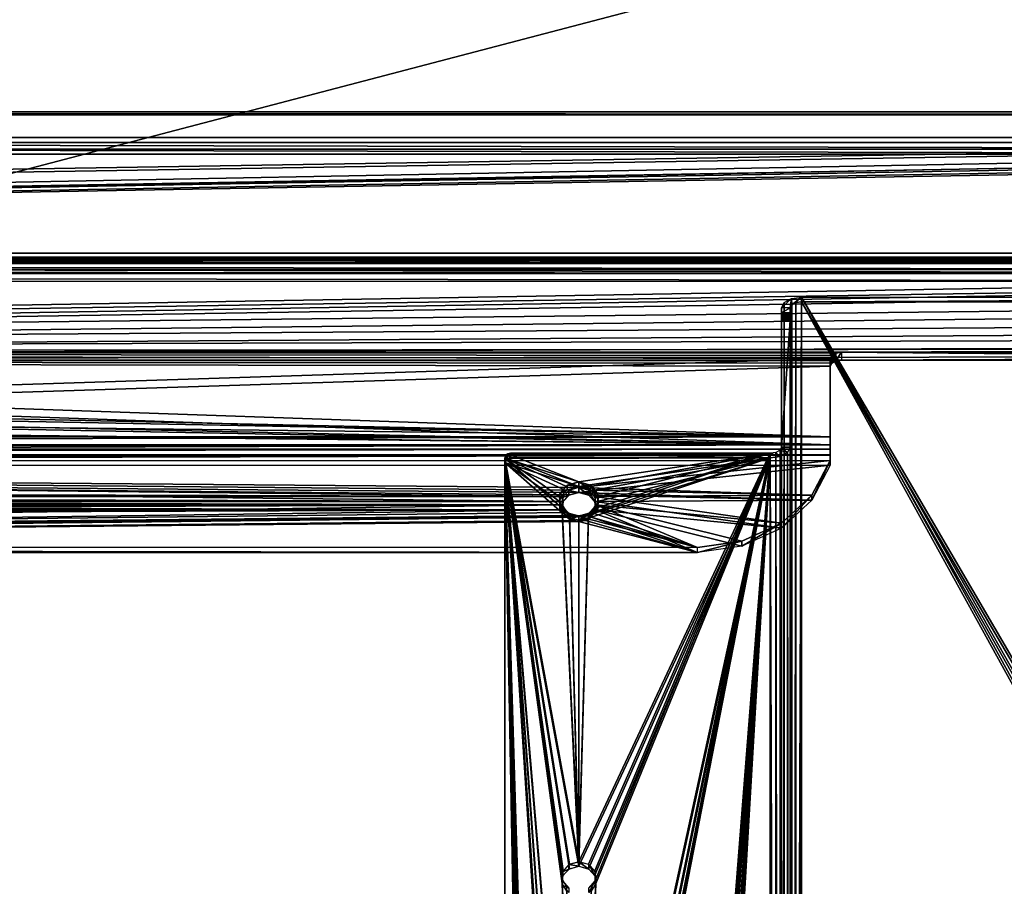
# Model space of a CAD drawing. Extents: x -398 to 398, y -1355 to -82.
# Tile 266 of 374: x 84 to 170, y -233 to -158. Entities that reach past the tile are written whole.
import ezdxf

# ---------------------------------------------------------------- set-up
doc = ezdxf.new("R2010")
doc.units = 0
doc.header["$MEASUREMENT"] = 0

msp = doc.modelspace()

# ---------------------------------------------------------------- linework, layer by layer
for points in [[(395.5, -525.467285, 437.803314), (395.5, -81.938164, 160.655502), (-395.5, -81.938164, 160.655502)], [(395.5, -525.467285, 437.803314), (-395.5, -81.938164, 160.655502), (-395.5, -525.467285, 437.803314)], [(395.5, -528.116882, 433.562988), (395.5, -84.587761, 156.415207), (-395.5, -84.587761, 156.415207)], [(395.5, -528.116882, 433.562988), (-395.5, -84.587761, 156.415207), (-395.5, -528.116882, 433.562988)], [(-9.945962, -414.937714, 362.84079), (-28.1714, -414.638489, 362.653809), (396.5, -85.435806, 156.945206)], [(396.5, -85.435806, 156.945206), (-28.1714, -414.638489, 362.653809), (17.03109, -130.441605, 185.067902)], [(-9.945962, -414.943115, 362.832306), (-28.1714, -414.643799, 362.645386), (396.5, -85.441109, 156.936707)], [(396.5, -85.441109, 156.936707), (-28.1714, -414.643799, 362.645386), (17.03109, -130.446899, 185.059402)], [(49.475079, -414.995087, 362.876709), (-9.945962, -414.937714, 362.84079), (396.5, -85.435806, 156.945206)], [(49.475079, -415.000397, 362.868195), (-9.945962, -414.943115, 362.832306), (396.5, -85.441109, 156.936707)], [(396.5, -85.435806, 156.945206), (51.0299, -415.12619, 362.958588), (49.475079, -414.995087, 362.876709)], [(396.5, -85.441109, 156.936707), (51.0299, -415.1315, 362.950104), (49.475079, -415.000397, 362.868195)], [(396.5, -85.435806, 156.945206), (52.238411, -415.965912, 363.483307), (51.0299, -415.12619, 362.958588)], [(396.5, -85.441109, 156.936707), (52.238411, -415.971191, 363.474792), (51.0299, -415.1315, 362.950104)], [(396.5, -85.435806, 156.945206), (52.691601, -417.234589, 364.276093), (52.238411, -415.965912, 363.483307)], [(396.5, -85.441109, 156.936707), (52.691601, -417.239899, 364.267609), (52.238411, -415.971191, 363.474792)], [(396.5, -527.268921, 433.033112), (52.317871, -418.394897, 365.001099), (396.5, -85.435806, 156.945206)], [(396.5, -85.435806, 156.945206), (52.317871, -418.394897, 365.001099), (52.691601, -417.234589, 364.276093)], [(396.5, -85.441109, 156.936707), (396.5, -527.27417, 433.024597), (52.317871, -418.400208, 364.992615)], [(396.5, -85.441109, 156.936707), (52.317871, -418.400208, 364.992615), (52.691601, -417.239899, 364.267609)], [(243, -100.280098, 127.672203), (-235.265503, -167.884293, 169.916), (-243, -100.280098, 127.672203)], [(243, -100.704002, 126.993698), (-235.265503, -168.308197, 169.237503), (-243, -100.704002, 126.993698)], [(243, -100.280098, 127.672203), (235.265503, -167.884293, 169.916), (-235.265503, -167.884293, 169.916)], [(243, -100.704002, 126.993698), (235.265503, -168.308197, 169.237503), (-235.265503, -168.308197, 169.237503)], [(235.439102, -131.094696), (-235.028595, -130.326599), (-235.114594, -254.460007)], [(235.439102, -131.094696, 0.8), (-235.028595, -130.326599, 0.8), (-235.114594, -254.460007, 0.8)], [(235.439102, -131.094696), (-235.114594, -254.460007), (235.114594, -254.460007)], [(235.439102, -131.094696, 0.8), (-235.114594, -254.460007, 0.8), (235.114594, -254.460007, 0.8)], [(-395.5, -165.894897, 213.117493), (395.5, -165.894897, 213.117493), (-395.5, -165.630005, 213.541504)], [(-395.5, -165.630005, 213.541504), (395.5, -165.894897, 213.117493), (395.5, -165.630005, 213.541504)], [(-395.5, -178.350693, 221.490295), (-395.5, -165.630005, 213.541504), (395.5, -165.630005, 213.541504)], [(-395.5, -178.350693, 221.490295), (395.5, -165.630005, 213.541504), (395.5, -178.350693, 221.490295)], [(-395.5, -178.615601, 221.066299), (-395.5, -165.894897, 213.117493), (395.5, -165.894897, 213.117493)], [(-395.5, -178.615601, 221.066299), (395.5, -165.894897, 213.117493), (395.5, -178.615601, 221.066299)], [(-235.265503, -167.884293, 169.916), (235.544403, -168.902298, 170.552094), (-235.544403, -168.902298, 170.552094)], [(235.265503, -167.884293, 169.916), (235.544403, -168.902298, 170.552094), (-235.265503, -167.884293, 169.916)], [(-243, -178, 176.237), (-235.544403, -168.902298, 170.552094), (235.544403, -168.902298, 170.552094)], [(-243, -178, 176.237), (235.544403, -168.902298, 170.552094), (236.1754, -169.386795, 170.854797)], [(-235.265503, -168.308197, 169.237503), (235.544403, -169.326202, 169.873703), (-235.544403, -169.326202, 169.873703)], [(235.265503, -168.308197, 169.237503), (235.544403, -169.326202, 169.873703), (-235.265503, -168.308197, 169.237503)], [(-243, -178.423996, 175.558594), (-235.544403, -169.326202, 169.873703), (235.544403, -169.326202, 169.873703)], [(-243, -178.423996, 175.558594), (235.544403, -169.326202, 169.873703), (236.1754, -169.810699, 170.176407)], [(-243, -178, 176.237), (236.1754, -169.386795, 170.854797), (237, -169.561996, 170.964294)], [(243, -178, 176.237), (-243, -178, 176.237), (237, -169.561996, 170.964294)], [(-243, -178.423996, 175.558594), (236.1754, -169.810699, 170.176407), (237, -169.985901, 170.285904)], [(243, -178.423996, 175.558594), (-243, -178.423996, 175.558594), (237, -169.985901, 170.285904)], [(-395.5, -178.615601, 221.066299), (395.5, -178.615601, 221.066299), (-395.5, -178.350693, 221.490295)], [(-395.5, -178.350693, 221.490295), (395.5, -178.615601, 221.066299), (395.5, -178.350693, 221.490295)], [(243, -178.891098, 176.509399), (-243, -178, 176.237), (243, -178, 176.237)], [(-243, -178, 176.237), (243, -178.891098, 176.509399), (-243, -178.891098, 176.509399)], [(243, -178.919006, 175.7099), (-243, -178.423996, 175.558594), (243, -178.423996, 175.558594)], [(-243, -178.423996, 175.558594), (243, -178.919006, 175.7099), (-243, -178.919006, 175.7099)], [(-243, -178.891098, 176.509399), (243, -178.891098, 176.509399), (243, -179.798904, 176.299805)], [(-243, -178.891098, 176.509399), (243, -179.798904, 176.299805), (-243, -179.798904, 176.299805)], [(-243, -178.919006, 175.7099), (243, -178.919006, 175.7099), (243, -179.423401, 175.593506)], [(-243, -178.919006, 175.7099), (243, -179.423401, 175.593506), (-243, -179.423401, 175.593506)], [(-243, -179.423401, 175.593506), (243, -179.423401, 175.593506), (243, -179.801895, 175.240402)], [(-243, -179.423401, 175.593506), (243, -179.801895, 175.240402), (-243, -179.801895, 175.240402)], [(-243, -179.798904, 176.299805), (243, -179.798904, 176.299805), (243, -180.480392, 175.664398)], [(-243, -179.798904, 176.299805), (243, -180.480392, 175.664398), (-243, -180.480392, 175.664398)], [(-156, -186.690903, 164.215805), (243, -179.801895, 175.240402), (-243, -179.801895, 175.240402)], [(-156, -186.690903, 164.215805), (243, -180.331894, 174.392395), (243, -179.801895, 175.240402)], [(-156, -187.369293, 164.639694), (243, -180.480392, 175.664398), (-243, -180.480392, 175.664398)], [(-156, -186.690903, 164.215805), (242.412903, -182.296997, 171.247498), (243, -180.331894, 174.392395)], [(-156, -187.369293, 164.639694), (243, -181.0103, 174.816299), (243, -180.480392, 175.664398)], [(-156, -187.369293, 164.639694), (242.412903, -182.975494, 171.671402), (243, -181.0103, 174.816299)], [(152.5, -181.865204, 173.680893), (151.634003, -182.527603, 172.620804), (151.625, -181.989502, 173.482101)], [(151.625, -442.340302, 336.167297), (152.5, -181.865204, 173.680893), (152.5, -442.216003, 336.366089)], [(152.5, -181.865204, 173.680893), (151.625, -442.340302, 336.167297), (151.625, -181.989502, 173.482101)], [(152.5, -181.865204, 173.680893), (152, -182.333694, 172.931305), (151.634003, -182.527603, 172.620804)], [(152.5, -182.262695, 173.044907), (152, -182.333694, 172.931305), (152.5, -181.865204, 173.680893)], [(242.25, -182.262695, 173.044907), (152.5, -182.262695, 173.044907), (242.25, -181.865204, 173.680893)], [(242.25, -181.865204, 173.680893), (152.5, -182.262695, 173.044907), (152.5, -181.865204, 173.680893)], [(152.5, -181.865204, 173.680893), (242.25, -181.865204, 173.680893), (182.5, -233.257004, 205.794006)], [(152.5, -181.865204, 173.680893), (182.5, -233.257004, 205.794006), (181.721603, -233.456894, 205.919006)], [(152.5, -181.865204, 173.680893), (181.721603, -233.456894, 205.919006), (181.207001, -233.990005, 206.252106)], [(152.5, -181.865204, 173.680893), (181.207001, -233.990005, 206.252106), (152.5, -442.216003, 336.366089)], [(-156, -186.690903, 164.215805), (240.708206, -184.069504, 168.410797), (242.412903, -182.296997, 171.247498)], [(151.625, -181.989502, 173.482101), (151.5, -182.792603, 172.196793), (150.75, -182.792603, 172.196793)], [(151.625, -181.989502, 173.482101), (150.75, -182.792603, 172.196793), (150.984406, -182.328903, 172.938904)], [(150.984497, -182.328903, 172.938904), (150.984497, -442.679688, 335.624115), (150.75, -443.143402, 334.881989)], [(150.984497, -182.328903, 172.938904), (150.75, -443.143402, 334.881989), (150.75, -182.792603, 172.196793)], [(151.625, -181.989502, 173.482101), (151.625, -442.340302, 336.167297), (150.984497, -442.679688, 335.624115)], [(151.625, -181.989502, 173.482101), (150.984497, -442.679688, 335.624115), (150.984497, -182.328903, 172.938904)], [(151.634003, -182.527603, 172.620804), (151.5, -182.792603, 172.196793), (151.625, -181.989502, 173.482101)], [(151.634003, -182.527603, 172.620804), (151.634003, -442.878387, 335.306091), (151.5, -443.143402, 334.881989)], [(151.634003, -182.527603, 172.620804), (151.5, -443.143402, 334.881989), (151.5, -182.792603, 172.196793)], [(152, -182.333694, 172.931198), (152, -442.684387, 335.616486), (151.634003, -442.878387, 335.306091)], [(152, -182.333694, 172.931198), (151.634003, -442.878387, 335.306091), (151.634003, -182.527603, 172.620804)], [(152, -442.684387, 335.616486), (152.5, -182.262695, 173.044907), (152.5, -442.613495, 335.730103)], [(152.5, -182.262695, 173.044907), (152, -442.684387, 335.616486), (152, -182.333694, 172.931198)], [(152.5, -182.262695, 173.044907), (242.25, -182.262695, 173.044907), (182.5, -233.654404, 205.158005)], [(152.5, -182.262695, 173.044907), (182.5, -233.654404, 205.158005), (181.721603, -233.854401, 205.282898)], [(152.5, -182.262695, 173.044907), (181.721603, -233.854401, 205.282898), (181.207001, -234.387405, 205.615997)], [(152.5, -182.262695, 173.044907), (181.207001, -234.387405, 205.615997), (152.5, -442.613495, 335.730103)], [(-156, -187.369293, 164.639694), (240.708206, -184.748001, 168.834793), (242.412903, -182.975494, 171.671402)], [(150.75, -182.792603, 172.196793), (150.75, -183.233002, 171.492004), (151.5, -182.792603, 172.196793)], [(151.5, -182.792603, 172.196793), (150.75, -183.233002, 171.492004), (151.5, -183.233002, 171.492004)], [(150.75, -182.792603, 172.196793), (150.75, -183.793304, 171.488403), (150.75, -183.692398, 171.511703)], [(150.75, -182.792603, 172.196793), (150.75, -183.692398, 171.511703), (150.75, -183.593399, 171.4814)], [(150.75, -182.792603, 172.196793), (150.75, -183.593399, 171.4814), (150.75, -183.508606, 171.428406)], [(150.75, -182.792603, 172.196793), (150.75, -183.508606, 171.428406), (150.75, -183.402603, 171.397995)], [(150.75, -182.792603, 172.196793), (150.75, -183.402603, 171.397995), (150.75, -183.305695, 171.423004)], [(150.75, -182.792603, 172.196793), (150.75, -183.305695, 171.423004), (150.75, -183.233002, 171.492004)], [(150.75, -443.143402, 334.881989), (150.75, -183.793304, 171.488403), (150.75, -182.792603, 172.196793)], [(151.5, -183.305695, 171.423004), (151.5, -183.233002, 171.492004), (150.75, -183.305695, 171.423004)], [(150.75, -183.305695, 171.423004), (151.5, -183.233002, 171.492004), (150.75, -183.233002, 171.492004)], [(151.5, -183.402603, 171.397995), (151.5, -183.305695, 171.423004), (150.75, -183.402603, 171.397995)], [(150.75, -183.402603, 171.397995), (151.5, -183.305695, 171.423004), (150.75, -183.305695, 171.423004)], [(150.75, -183.402603, 171.397995), (150.75, -183.508606, 171.428406), (151.5, -183.402603, 171.397995)], [(151.5, -183.402603, 171.397995), (150.75, -183.508606, 171.428406), (151.5, -183.508606, 171.428406)], [(151.5, -183.508606, 171.428406), (150.75, -183.508606, 171.428406), (151.5, -183.593399, 171.4814)], [(151.5, -183.593399, 171.4814), (150.75, -183.508606, 171.428406), (150.75, -183.593399, 171.4814)], [(150.75, -183.699402, 171.511703), (150.75, -183.593399, 171.4814), (151.5, -183.699402, 171.511703)], [(151.5, -183.699402, 171.511703), (150.75, -183.593399, 171.4814), (151.5, -183.593399, 171.4814)], [(151.5, -182.792603, 172.196793), (151.5, -183.793304, 171.488403), (151.5, -183.692398, 171.511703)], [(151.5, -182.792603, 172.196793), (151.5, -183.692398, 171.511703), (151.5, -183.593399, 171.4814)], [(151.5, -182.792603, 172.196793), (151.5, -183.593399, 171.4814), (151.5, -183.508606, 171.428406)], [(151.5, -182.792603, 172.196793), (151.5, -183.508606, 171.428406), (151.5, -183.402603, 171.397995)], [(151.5, -182.792603, 172.196793), (151.5, -183.402603, 171.397995), (151.5, -183.305695, 171.423004)], [(151.5, -182.792603, 172.196793), (151.5, -183.305695, 171.423004), (151.5, -183.233002, 171.492004)], [(151.5, -443.143402, 334.881989), (151.5, -183.793304, 171.488403), (151.5, -182.792603, 172.196793)], [(-156, -186.690903, 164.215805), (238.053299, -185.476395, 166.159302), (240.708206, -184.069504, 168.410797)], [(151.5, -183.699402, 171.511703), (151.5, -183.796402, 171.486694), (150.75, -183.699402, 171.511703)], [(150.75, -183.699402, 171.511703), (151.5, -183.796402, 171.486694), (150.75, -183.796402, 171.486694)], [(150.75, -443.143402, 334.881989), (150.75, -183.869003, 171.417694), (150.75, -183.793304, 171.488403)], [(151.5, -183.796402, 171.486694), (151.5, -183.869003, 171.417694), (150.75, -183.796402, 171.486694)], [(150.75, -183.796402, 171.486694), (151.5, -183.869003, 171.417694), (150.75, -183.869003, 171.417694)], [(150.75, -183.869003, 171.417694), (150.75, -195.007294, 153.592697), (151.5, -183.869003, 171.417694)], [(151.5, -183.869003, 171.417694), (150.75, -195.007294, 153.592697), (151.5, -195.007294, 153.592697)], [(150.75, -443.143402, 334.881989), (150.75, -195.007294, 153.592697), (150.75, -183.869003, 171.417694)], [(151.5, -443.143402, 334.881989), (151.5, -183.869003, 171.417694), (151.5, -183.793304, 171.488403)], [(151.5, -443.143402, 334.881989), (151.5, -195.007294, 153.592697), (151.5, -183.869003, 171.417694)], [(-156, -187.369293, 164.639694), (238.053299, -186.154907, 166.583298), (240.708206, -184.748001, 168.834793)], [(-156, -186.690903, 164.215805), (234.708405, -186.379807, 164.713699), (238.053299, -185.476395, 166.159302)], [(-156, -187.369293, 164.639694), (234.708405, -187.058197, 165.137604), (238.053299, -186.154907, 166.583298)], [(-156, -186.690903, 164.215805), (156, -186.690903, 164.215805), (234.708405, -186.379807, 164.713699)], [(-156, -186.690903, 164.215805), (52.5, -190.532806, 158.067505), (155, -187.220795, 163.367798)], [(-156, -186.690903, 164.215805), (155, -187.220795, 163.367798), (155.134003, -186.955902, 163.791794)], [(-156, -186.690903, 164.215805), (155.134003, -186.955902, 163.791794), (155.5, -186.761902, 164.102203)], [(-156, -186.690903, 164.215805), (155.5, -186.761902, 164.102203), (156, -186.690903, 164.215805)], [(-156, -187.369293, 164.639694), (156, -187.369293, 164.639694), (234.708405, -187.058197, 165.137604)], [(155.134003, -186.955902, 163.791794), (155.134003, -187.634293, 164.215698), (155, -187.8992, 163.791702)], [(155.134003, -186.955902, 163.791794), (155, -187.8992, 163.791702), (155, -187.220795, 163.367798)], [(155.5, -186.761902, 164.102203), (155.5, -187.440308, 164.526093), (155.134003, -187.634293, 164.215698)], [(155.5, -186.761902, 164.102203), (155.134003, -187.634293, 164.215698), (155.134003, -186.955902, 163.791794)], [(155.5, -187.440308, 164.526093), (156, -186.690903, 164.215805), (156, -187.369293, 164.639694)], [(156, -186.690903, 164.215805), (155.5, -187.440308, 164.526093), (155.5, -186.761902, 164.102203)], [(231, -186.690903, 164.215805), (234.708405, -186.379807, 164.713699), (156, -186.690903, 164.215805)], [(156, -187.369293, 164.639694), (231, -187.369293, 164.639694), (156, -186.690903, 164.215805)], [(156, -186.690903, 164.215805), (231, -187.369293, 164.639694), (231, -186.690903, 164.215805)], [(231, -187.369293, 164.639694), (234.708405, -187.058197, 165.137604), (156, -187.369293, 164.639694)], [(-156, -187.369293, 164.639694), (52.5, -191.211197, 158.491394), (155, -187.8992, 163.791702)], [(-156, -187.369293, 164.639694), (155, -187.8992, 163.791702), (155.134003, -187.634293, 164.215698)], [(-156, -187.369293, 164.639694), (155.134003, -187.634293, 164.215698), (155.5, -187.440308, 164.526093)], [(-156, -187.369293, 164.639694), (155.5, -187.440308, 164.526093), (156, -187.369293, 164.639694)], [(52.5, -190.532806, 158.067505), (155, -194.109802, 152.343094), (155, -187.220795, 163.367798)], [(52.5, -191.211197, 158.491394), (155, -194.788193, 152.767105), (155, -187.8992, 163.791702)], [(155, -187.8992, 163.791702), (155, -187.220795, 163.367798), (155, -194.788193, 152.767105)], [(155, -194.788193, 152.767105), (155, -187.220795, 163.367798), (155, -194.109802, 152.343094)], [(52.5, -190.532806, 158.067505), (52.5, -191.857605, 155.947296), (155, -194.109802, 152.343094)], [(155, -194.788193, 152.767105), (52.5, -191.211197, 158.491394), (52.5, -192.535995, 156.371307)], [(-37.5, -191.857605, 155.947296), (-155, -194.109802, 152.343094), (155, -194.109802, 152.343094)], [(-37.5, -191.857605, 155.947296), (155, -194.109802, 152.343094), (37.5, -191.857605, 155.947296)], [(52.5, -191.857605, 155.947296), (37.5, -191.857605, 155.947296), (155, -194.109802, 152.343094)], [(155, -194.788193, 152.767105), (-52.5, -192.535995, 156.371307), (-155, -194.788193, 152.767105)], [(155, -194.788193, 152.767105), (-37.5, -192.535995, 156.371307), (-52.5, -192.535995, 156.371307)], [(155, -194.788193, 152.767105), (37.5, -192.535995, 156.371307), (-37.5, -192.535995, 156.371307)], [(155, -194.788193, 152.767105), (52.5, -192.535995, 156.371307), (37.5, -192.535995, 156.371307)], [(-155, -194.791199, 151.707703), (155, -194.109802, 152.343094), (-155, -194.109802, 152.343094)], [(155, -194.109802, 152.343094), (-155, -194.791199, 151.707703), (155, -194.791199, 151.707703)], [(-155, -195.166794, 152.414001), (155, -194.788193, 152.767105), (-155, -194.788193, 152.767105)], [(155, -194.788193, 152.767105), (-155, -195.166794, 152.414001), (155, -195.166794, 152.414001)], [(155, -194.791199, 151.707703), (-155, -194.791199, 151.707703), (-155, -195.699097, 151.498093)], [(155, -194.791199, 151.707703), (-155, -195.699097, 151.498093), (155, -195.699097, 151.498093)], [(155, -194.109802, 152.343094), (155, -194.791199, 151.707703), (155, -196.590103, 151.770493)], [(155, -194.109802, 152.343094), (155, -196.590103, 151.770493), (155, -195.671204, 152.297607)], [(155, -194.109802, 152.343094), (155, -195.671204, 152.297607), (155, -195.166794, 152.414001)], [(155, -194.109802, 152.343094), (155, -195.166794, 152.414001), (155, -194.788193, 152.767105)], [(155, -194.791199, 151.707703), (155, -195.699097, 151.498093), (155, -196.590103, 151.770493)], [(155, -195.166794, 152.414001), (-155, -195.166794, 152.414001), (-155, -195.671097, 152.297607)], [(155, -195.166794, 152.414001), (-155, -195.671097, 152.297607), (155, -195.671097, 152.297607)], [(155, -195.671097, 152.297607), (-155, -195.671097, 152.297607), (-155, -196.166199, 152.448898)], [(155, -195.671097, 152.297607), (-155, -196.166199, 152.448898), (155, -196.166199, 152.448898)], [(155, -195.699097, 151.498093), (-155, -195.699097, 151.498093), (-155, -196.590103, 151.770493)], [(155, -195.699097, 151.498093), (-155, -196.590103, 151.770493), (155, -196.590103, 151.770493)], [(126.5, -195.961304, 153.009598), (133, -198.039001, 154.307907), (126.75, -195.593994, 152.780106)], [(126.5, -195.961304, 153.009598), (126.75, -195.593994, 152.780106), (126.566902, -195.749298, 152.877197)], [(126.75, -195.991501, 152.144104), (126.75, -195.594101, 152.780197), (126.567001, -195.749298, 152.877106)], [(149.75, -195.537292, 152.744705), (127, -195.537292, 152.744705), (126.75, -195.593994, 152.780106)], [(149.75, -195.537292, 152.744705), (126.75, -195.593994, 152.780106), (133, -198.039001, 154.307907)], [(126.75, -195.594101, 152.780197), (127, -195.934692, 152.108597), (127, -195.537292, 152.744705)], [(127, -195.934692, 152.108597), (126.75, -195.594101, 152.780197), (126.75, -195.991501, 152.144104)], [(149.75, -195.537292, 152.744705), (127, -195.537292, 152.744705), (149.75, -195.934692, 152.108597)], [(149.75, -195.934692, 152.108597), (127, -195.537292, 152.744705), (127, -195.934692, 152.108597)], [(149.75, -195.537292, 152.744705), (133, -198.039001, 154.307907), (134.154297, -198.407196, 154.537994)], [(149.75, -195.537292, 152.744705), (133.8246, -200.832001, 156.053207), (133, -231.324905, 175.1073)], [(149.75, -195.537292, 152.744705), (133, -231.324905, 175.1073), (133.834, -231.539093, 175.241104)], [(149.75, -195.537292, 152.744705), (134.4711, -232.845093, 176.057205), (133, -272.328003, 200.728897)], [(149.75, -195.537292, 152.744705), (133, -272.328003, 200.728897), (133.833893, -272.542206, 200.862701)], [(149.75, -195.537292, 152.744705), (134.4711, -273.848206, 201.678802), (133, -408.863708, 286.045807)], [(149.75, -195.537292, 152.744705), (133, -408.863708, 286.045807), (133.833893, -409.078003, 286.179688)], [(149.75, -195.537292, 152.744705), (134.4711, -410.384003, 286.995789), (133, -449.145996, 311.21701)], [(149.75, -195.537292, 152.744705), (133, -449.145996, 311.21701), (133.8246, -449.321198, 311.326385)], [(149.75, -195.537292, 152.744705), (134.455597, -200.347504, 155.750397), (133.8246, -200.832001, 156.053207)], [(149.75, -195.537292, 152.744705), (133.8246, -449.321198, 311.326385), (134.455597, -449.805695, 311.629211)], [(149.75, -195.537292, 152.744705), (133.833893, -272.542206, 200.862701), (134.385406, -273.113403, 201.219604)], [(149.75, -195.537292, 152.744705), (133.833893, -409.078003, 286.179688), (134.385406, -409.649109, 286.536591)], [(149.75, -195.537292, 152.744705), (133.834, -231.539093, 175.241104), (134.385406, -232.110306, 175.598007)], [(149.75, -195.537292, 152.744705), (134.154297, -198.407196, 154.537994), (134.734497, -199.329498, 155.114304)], [(149.75, -195.537292, 152.744705), (134.385406, -232.110306, 175.598007), (134.4711, -232.845093, 176.057205)], [(149.75, -195.537292, 152.744705), (134.385406, -273.113403, 201.219604), (134.4711, -273.848206, 201.678802)], [(149.75, -195.537292, 152.744705), (134.385406, -409.649109, 286.536591), (134.4711, -410.384003, 286.995789)], [(149.75, -195.537292, 152.744705), (134.734497, -199.329498, 155.114304), (134.455597, -200.347504, 155.750397)], [(149.75, -195.537292, 152.744705), (134.455597, -449.805695, 311.629211), (134.734497, -450.8237, 312.265411)], [(149.75, -455.040009, 314.899994), (149.75, -195.537292, 152.744705), (134.734497, -450.8237, 312.265411)], [(150.25, -454.968994, 315.013611), (150.25, -195.466293, 152.858307), (149.75, -195.537292, 152.744705)], [(150.625, -195.810501, 152.307404), (150.25, -195.466293, 152.858307), (149.75, -195.537292, 152.744705)], [(150.25, -454.968994, 315.013611), (149.75, -195.537292, 152.744705), (149.75, -455.040009, 314.899994)], [(150.625, -195.810501, 152.307404), (149.75, -195.537292, 152.744705), (149.75, -195.934692, 152.108597)], [(150.615997, -454.774994, 315.324005), (150.615997, -195.272293, 153.168701), (150.25, -195.466293, 152.858307)], [(150.615997, -195.272293, 153.168701), (150.25, -195.466293, 152.858307), (150.625, -195.810501, 152.307404)], [(150.615997, -454.774994, 315.324005), (150.25, -195.466293, 152.858307), (150.25, -454.968994, 315.013611)], [(150.615997, -195.272293, 153.168701), (150.75, -454.51001, 315.747986), (150.75, -195.007294, 153.592697)], [(151.265594, -195.470993, 152.850693), (150.75, -195.007294, 153.592697), (150.615997, -195.272293, 153.168701)], [(150.75, -454.51001, 315.747986), (150.615997, -195.272293, 153.168701), (150.615997, -454.774994, 315.324005)], [(151.265594, -195.470993, 152.850693), (150.615997, -195.272293, 153.168701), (150.625, -195.810501, 152.307404)], [(151.265503, -454.973694, 315.006012), (151.265503, -195.470993, 152.850693), (150.625, -195.810501, 152.307404)], [(150.75, -195.007294, 153.592697), (150.75, -443.143402, 334.881989), (150.75, -443.3414, 333.671997)], [(150.75, -195.007294, 153.592697), (150.75, -443.3414, 333.671997), (150.75, -443.371704, 333.572998)], [(150.75, -195.007294, 153.592697), (150.75, -443.371704, 333.572998), (150.75, -454.51001, 315.747986)], [(151.5, -195.007294, 153.592697), (150.75, -195.007294, 153.592697), (151.265594, -195.470993, 152.850693)], [(151.265503, -195.470993, 152.850693), (151.5, -454.51001, 315.747986), (151.5, -195.007294, 153.592697)], [(151.5, -454.51001, 315.747986), (151.265503, -195.470993, 152.850693), (151.265503, -454.973694, 315.006012)], [(151.5, -195.007294, 153.592697), (151.5, -443.143402, 334.881989), (151.5, -443.3414, 333.671997)], [(151.5, -195.007294, 153.592697), (151.5, -443.3414, 333.671997), (151.5, -443.371704, 333.572998)], [(151.5, -195.007294, 153.592697), (151.5, -443.371704, 333.572998), (151.5, -454.51001, 315.747986)], [(155, -195.671204, 152.297607), (155, -196.590103, 151.770493), (155, -196.166199, 152.448898)], [(-155, -196.166199, 152.448898), (155, -196.166199, 152.448898), (133, -198.540695, 153.932693)], [(-155, -196.166199, 152.448898), (133, -198.540695, 153.932693), (132.166, -198.754898, 154.066605)], [(-155, -196.166199, 152.448898), (132.166, -198.754898, 154.066605), (131.614594, -199.326096, 154.423492)], [(-155, -196.166199, 152.448898), (131.614594, -199.326096, 154.423492), (-133, -198.540695, 153.932693)], [(126.567001, -196.146698, 152.241104), (126.567001, -195.749298, 152.877106), (126.5, -195.961304, 153.009598)], [(126.5, -195.961304, 153.009598), (131.265503, -450.8237, 312.265411), (131.544403, -449.805695, 311.629211)], [(126.5, -195.961304, 153.009598), (131.544403, -449.805695, 311.629211), (132.1754, -449.321198, 311.326385)], [(126.5, -195.961304, 153.009598), (132.1754, -449.321198, 311.326385), (131.5289, -410.384003, 286.995789)], [(126.5, -195.961304, 153.009598), (131.5289, -410.384003, 286.995789), (131.614594, -409.649109, 286.536591)], [(126.5, -195.961304, 153.009598), (131.614594, -409.649109, 286.536591), (132.166107, -409.078003, 286.179688)], [(126.5, -195.961304, 153.009598), (132.166107, -409.078003, 286.179688), (133, -408.863708, 286.045807)], [(126.5, -195.961304, 153.009598), (133, -408.863708, 286.045807), (131.5289, -273.848206, 201.678802)], [(126.5, -195.961304, 153.009598), (131.5289, -273.848206, 201.678802), (131.614594, -273.113403, 201.219604)], [(126.5, -195.961304, 153.009598), (131.614594, -273.113403, 201.219604), (132.166107, -272.542206, 200.862701)], [(126.5, -195.961304, 153.009598), (132.166107, -272.542206, 200.862701), (133, -272.328003, 200.728897)], [(126.5, -195.961304, 153.009598), (133, -272.328003, 200.728897), (131.5289, -232.845093, 176.057205)], [(126.5, -195.961304, 153.009598), (131.5289, -232.845093, 176.057205), (131.614594, -232.110306, 175.598007)], [(126.5, -195.961304, 153.009598), (131.614594, -232.110306, 175.598007), (132.166, -231.539093, 175.241104)], [(126.5, -195.961304, 153.009598), (132.166, -231.539093, 175.241104), (133, -231.324905, 175.1073)], [(126.5, -195.961304, 153.009598), (133, -231.324905, 175.1073), (131.544403, -200.347504, 155.750397)], [(126.5, -195.961304, 153.009598), (131.544403, -200.347504, 155.750397), (131.265503, -199.329498, 155.114304)], [(126.5, -195.961304, 153.009598), (131.265503, -199.329498, 155.114304), (131.845703, -198.407196, 154.537994)], [(126.5, -195.961304, 153.009598), (131.845703, -198.407196, 154.537994), (133, -198.039001, 154.307907)], [(126.5, -454.615906, 314.63501), (131.265503, -450.8237, 312.265411), (126.5, -195.961304, 153.009598)], [(126.5, -196.358704, 152.373596), (126.5, -455.013397, 313.998993), (126.5, -195.961304, 153.009598)], [(126.5, -195.961304, 153.009598), (126.5, -455.013397, 313.998993), (126.5, -454.615906, 314.63501)], [(126.567001, -196.146698, 152.241104), (126.5, -195.961304, 153.009598), (126.5, -196.358704, 152.373596)], [(126.5, -196.358704, 152.373596), (133, -198.436401, 153.671906), (126.75, -195.991394, 152.144104)], [(126.5, -196.358704, 152.373596), (126.75, -195.991394, 152.144104), (126.566902, -196.146698, 152.241104)], [(126.5, -196.358704, 152.373596), (131.265503, -451.221191, 311.629303), (131.544403, -450.203186, 310.993195)], [(126.5, -196.358704, 152.373596), (131.544403, -450.203186, 310.993195), (132.1754, -449.718597, 310.690399)], [(126.5, -196.358704, 152.373596), (132.1754, -449.718597, 310.690399), (131.5289, -410.781403, 286.359711)], [(126.5, -196.358704, 152.373596), (131.5289, -410.781403, 286.359711), (131.614594, -410.0466, 285.900604)], [(126.5, -196.358704, 152.373596), (131.614594, -410.0466, 285.900604), (132.166107, -409.475403, 285.543701)], [(126.5, -196.358704, 152.373596), (132.166107, -409.475403, 285.543701), (133, -409.2612, 285.40979)], [(126.5, -196.358704, 152.373596), (133, -409.2612, 285.40979), (131.5289, -274.245697, 201.042694)], [(126.5, -196.358704, 152.373596), (131.5289, -274.245697, 201.042694), (131.614594, -273.510803, 200.583603)], [(126.5, -196.358704, 152.373596), (131.614594, -273.510803, 200.583603), (132.166107, -272.939697, 200.2267)], [(126.5, -196.358704, 152.373596), (132.166107, -272.939697, 200.2267), (133, -272.725494, 200.092804)], [(126.5, -196.358704, 152.373596), (133, -272.725494, 200.092804), (131.5289, -233.242493, 175.421097)], [(126.5, -196.358704, 152.373596), (131.5289, -233.242493, 175.421097), (131.614594, -232.507706, 174.962006)], [(126.5, -196.358704, 152.373596), (131.614594, -232.507706, 174.962006), (132.166, -231.9366, 174.605103)], [(126.5, -196.358704, 152.373596), (132.166, -231.9366, 174.605103), (133, -231.722305, 174.471207)], [(126.5, -196.358704, 152.373596), (133, -231.722305, 174.471207), (131.544403, -200.744904, 155.114395)], [(126.5, -196.358704, 152.373596), (131.544403, -200.744904, 155.114395), (131.265503, -199.726898, 154.478302)], [(126.5, -196.358704, 152.373596), (131.265503, -199.726898, 154.478302), (131.845703, -198.804596, 153.901901)], [(126.5, -196.358704, 152.373596), (131.845703, -198.804596, 153.901901), (133, -198.436401, 153.671906)], [(126.5, -455.013397, 313.998993), (131.265503, -451.221191, 311.629303), (126.5, -196.358704, 152.373596)], [(126.75, -195.991501, 152.144104), (126.567001, -195.749298, 152.877106), (126.567001, -196.146698, 152.241104)], [(149.75, -195.934692, 152.108597), (127, -195.934692, 152.108597), (126.75, -195.991394, 152.144104)], [(149.75, -195.934692, 152.108597), (126.75, -195.991394, 152.144104), (133, -198.436401, 153.671906)], [(149.75, -195.934692, 152.108597), (133, -198.436401, 153.671906), (134.154297, -198.804596, 153.901901)], [(149.75, -195.934692, 152.108597), (133.8246, -201.229401, 155.417099), (133, -231.722305, 174.471207)], [(149.75, -195.934692, 152.108597), (133, -231.722305, 174.471207), (133.834, -231.9366, 174.605103)], [(149.75, -195.934692, 152.108597), (134.4711, -233.242493, 175.421097), (133, -272.725494, 200.092804)], [(149.75, -195.934692, 152.108597), (133, -272.725494, 200.092804), (133.833893, -272.939697, 200.2267)], [(149.75, -195.934692, 152.108597), (134.4711, -274.245697, 201.042694), (133, -409.2612, 285.40979)], [(149.75, -195.934692, 152.108597), (133, -409.2612, 285.40979), (133.833893, -409.475403, 285.543701)], [(149.75, -195.934692, 152.108597), (134.4711, -410.781403, 286.359711), (133, -449.543488, 310.580994)], [(149.75, -195.934692, 152.108597), (133, -449.543488, 310.580994), (133.8246, -449.718597, 310.690399)], [(153.404205, -199.217896, 154.355896), (133, -198.540695, 153.932693), (155, -196.166199, 152.448898)], [(149.75, -195.934692, 152.108597), (134.455597, -200.744904, 155.114395), (133.8246, -201.229401, 155.417099)], [(149.75, -195.934692, 152.108597), (133.8246, -449.718597, 310.690399), (134.455597, -450.203186, 310.993195)], [(149.75, -195.934692, 152.108597), (133.833893, -272.939697, 200.2267), (134.385406, -273.510803, 200.583603)], [(149.75, -195.934692, 152.108597), (133.833893, -409.475403, 285.543701), (134.385406, -410.0466, 285.900604)], [(149.75, -195.934692, 152.108597), (133.834, -231.9366, 174.605103), (134.385406, -232.507706, 174.962006)], [(149.75, -195.934692, 152.108597), (134.154297, -198.804596, 153.901901), (134.734497, -199.726898, 154.478302)], [(149.75, -195.934692, 152.108597), (134.385406, -232.507706, 174.962006), (134.4711, -233.242493, 175.421097)], [(149.75, -195.934692, 152.108597), (134.385406, -273.510803, 200.583603), (134.4711, -274.245697, 201.042694)], [(149.75, -195.934692, 152.108597), (134.385406, -410.0466, 285.900604), (134.4711, -410.781403, 286.359711)], [(149.75, -195.934692, 152.108597), (134.734497, -199.726898, 154.478302), (134.455597, -200.744904, 155.114395)], [(149.75, -195.934692, 152.108597), (134.455597, -450.203186, 310.993195), (134.734497, -451.221191, 311.629303)], [(149.75, -455.437408, 314.263885), (149.75, -195.934692, 152.108597), (134.734497, -451.221191, 311.629303)], [(150.625, -455.313202, 314.462708), (150.625, -195.810501, 152.307404), (149.75, -195.934692, 152.108597)], [(150.625, -455.313202, 314.462708), (149.75, -195.934692, 152.108597), (149.75, -455.437408, 314.263885)], [(151.265503, -454.973694, 315.006012), (150.625, -195.810501, 152.307404), (150.625, -455.313202, 314.462708)], [(153.404099, -199.6418, 153.677399), (153.404099, -199.217804, 154.355804), (155, -196.166199, 152.448898)], [(153.404099, -199.6418, 153.677399), (155, -196.166199, 152.448898), (155, -196.590103, 151.770493)], [(133, -198.9646, 153.254303), (-155, -196.590103, 151.770493), (155, -196.590103, 151.770493)], [(-155, -196.590103, 151.770493), (133, -198.9646, 153.254303), (132.166, -199.178894, 153.388107)], [(-155, -196.590103, 151.770493), (132.166, -199.178894, 153.388107), (131.614594, -199.75, 153.744995)], [(-155, -196.590103, 151.770493), (131.614594, -199.75, 153.744995), (-133, -198.9646, 153.254303)], [(153.404205, -199.6418, 153.677399), (133, -198.9646, 153.254303), (155, -196.590103, 151.770493)], [(131.971405, -198.322403, 154.485001), (133, -198.436401, 153.671906), (133, -198.039001, 154.307907)], [(134.028595, -198.719894, 153.848999), (134.028595, -198.322403, 154.485001), (133, -198.039001, 154.307907)], [(134.028595, -198.719894, 153.848999), (133, -198.039001, 154.307907), (133, -198.436401, 153.671906)], [(131.614594, -199.326096, 154.423492), (-132.166, -198.754898, 154.066605), (-133, -198.540695, 153.932693)], [(131.614594, -199.75, 153.744995), (-132.166, -199.178894, 153.388107), (-133, -198.9646, 153.254303)], [(-132.166, -198.754898, 154.066605), (131.614594, -199.326096, 154.423492), (-131.614594, -199.326096, 154.423492)], [(131.335602, -199.064499, 154.9487), (131.971405, -198.719894, 153.848999), (131.971405, -198.322403, 154.485001)], [(131.335602, -199.064499, 154.9487), (131.335602, -199.461899, 154.312698), (131.971405, -198.719894, 153.848999)], [(131.335602, -199.981705, 155.521896), (131.335602, -199.461899, 154.312698), (131.335602, -199.064499, 154.9487)], [(131.573395, -199.419693, 154.481995), (132.118301, -199.207596, 153.406097), (132.118301, -198.7836, 154.084503)], [(131.971405, -198.322403, 154.485001), (131.971405, -198.719894, 153.848999), (133, -198.436401, 153.671906)], [(132.118301, -198.7836, 154.084503), (133, -198.9646, 153.254303), (133, -198.540695, 153.932693)], [(132.118301, -198.7836, 154.084503), (132.118301, -199.207596, 153.406097), (133, -198.9646, 153.254303)], [(153.404205, -199.217896, 154.355896), (133.834, -198.754898, 154.066605), (133, -198.540695, 153.932693)], [(133.881699, -199.207596, 153.406097), (133.881699, -198.7836, 154.084503), (133, -198.540695, 153.932693)], [(133.881699, -199.207596, 153.406097), (133, -198.540695, 153.932693), (133, -198.9646, 153.254303)], [(153.404205, -199.6418, 153.677399), (133.834, -199.178894, 153.388107), (133, -198.9646, 153.254303)], [(133.834, -198.754898, 154.066605), (153.404205, -199.217896, 154.355896), (134.385406, -199.326096, 154.423492)], [(134.426605, -199.843597, 153.803497), (134.426605, -199.419693, 154.481995), (133.881699, -198.7836, 154.084503)], [(134.426605, -199.843597, 153.803497), (133.881699, -198.7836, 154.084503), (133.881699, -199.207596, 153.406097)], [(134.664398, -199.461899, 154.312698), (134.028595, -198.322403, 154.485001), (134.028595, -198.719894, 153.848999)], [(134.028595, -198.322403, 154.485001), (134.664398, -199.461899, 154.312698), (134.664398, -199.064499, 154.9487)], [(134.664398, -199.064499, 154.9487), (134.664398, -199.461899, 154.312698), (134.664398, -200.379105, 154.885803)], [(134.664398, -199.064499, 154.9487), (134.664398, -200.379105, 154.885803), (134.664398, -199.981705, 155.521896)], [(-132.166, -199.178894, 153.388107), (131.614594, -199.75, 153.744995), (-131.614594, -199.75, 153.744995)], [(131.5289, -200.060898, 154.882599), (-131.5289, -200.060898, 154.882599), (-131.614594, -199.326096, 154.423492)], [(131.5289, -200.060898, 154.882599), (-131.614594, -199.326096, 154.423492), (131.614594, -199.326096, 154.423492)], [(131.5289, -200.484802, 154.204193), (-131.5289, -200.484802, 154.204193), (-131.614594, -199.75, 153.744995)], [(131.5289, -200.484802, 154.204193), (-131.614594, -199.75, 153.744995), (131.614594, -199.75, 153.744995)], [(131.335602, -199.981705, 155.521896), (131.335602, -200.379105, 154.885803), (131.335602, -199.461899, 154.312698)], [(131.971405, -200.723694, 155.985504), (131.335602, -200.379105, 154.885803), (131.335602, -199.981705, 155.521896)], [(132.118301, -199.207596, 153.406097), (131.573395, -199.419693, 154.481995), (131.573395, -199.843597, 153.803497)], [(131.573395, -199.843597, 153.803497), (131.573395, -199.419693, 154.481995), (131.573395, -200.205902, 154.973206)], [(131.573395, -199.843597, 153.803497), (131.573395, -200.205902, 154.973206), (131.573395, -200.629807, 154.2948)], [(133.834, -199.178894, 153.388107), (153.404205, -199.6418, 153.677399), (134.385406, -199.75, 153.744995)], [(134.664398, -199.981705, 155.521896), (134.664398, -200.379105, 154.885803), (134.028595, -201.121201, 155.349503)], [(134.664398, -199.981705, 155.521896), (134.028595, -201.121201, 155.349503), (134.028595, -200.723694, 155.985504)], [(134.385406, -199.326096, 154.423492), (153.404205, -199.217896, 154.355896), (150.729507, -201.667297, 155.886398)], [(134.385406, -199.326096, 154.423492), (150.729507, -201.667297, 155.886398), (134.4711, -200.060898, 154.882599)], [(134.385406, -199.75, 153.744995), (153.404205, -199.6418, 153.677399), (150.729507, -202.091202, 155.207993)], [(134.385406, -199.75, 153.744995), (150.729507, -202.091202, 155.207993), (134.4711, -200.484802, 154.204193)], [(134.426605, -200.629807, 154.2948), (134.426605, -200.205902, 154.973206), (134.426605, -199.419693, 154.481995)], [(134.426605, -200.629807, 154.2948), (134.426605, -199.419693, 154.481995), (134.426605, -199.843597, 153.803497)], [(150.729507, -202.091202, 155.207993), (153.404099, -199.217804, 154.355804), (153.404099, -199.6418, 153.677399)], [(153.404099, -199.217804, 154.355804), (150.729507, -202.091202, 155.207993), (150.729507, -201.667297, 155.886398)], [(-143.380997, -203.798599, 157.218201), (-132.426407, -200.988098, 155.462006), (131.5289, -200.060898, 154.882599)], [(-143.380997, -203.798599, 157.218201), (131.5289, -200.060898, 154.882599), (131.938995, -200.712204, 155.289597)], [(-143.380997, -204.222504, 156.539795), (-132.426407, -201.412003, 154.7836), (131.5289, -200.484802, 154.204193)], [(-143.380997, -204.222504, 156.539795), (131.5289, -200.484802, 154.204193), (131.938995, -201.1362, 154.611206)], [(-143.380997, -203.798599, 157.218201), (131.938995, -200.712204, 155.289597), (132.426407, -200.988098, 155.462006)], [(-131.938995, -200.712204, 155.289597), (131.5289, -200.060898, 154.882599), (-132.426407, -200.988098, 155.462006)], [(-131.938995, -201.1362, 154.611206), (131.5289, -200.484802, 154.204193), (-132.426407, -201.412003, 154.7836)], [(-131.938995, -200.712204, 155.289597), (-131.5289, -200.060898, 154.882599), (131.5289, -200.060898, 154.882599)], [(-131.938995, -201.1362, 154.611206), (-131.5289, -200.484802, 154.204193), (131.5289, -200.484802, 154.204193)], [(131.335602, -200.379105, 154.885803), (131.971405, -200.723694, 155.985504), (131.971405, -201.121201, 155.349503)], [(133, -231.324905, 175.1073), (132.1754, -200.832001, 156.053207), (131.544403, -200.347504, 155.750397)], [(133, -231.722305, 174.471207), (132.1754, -201.229401, 155.417099), (131.544403, -200.744904, 155.114395)], [(131.573395, -200.629807, 154.2948), (131.573395, -200.205902, 154.973206), (132.118301, -200.841904, 155.370697)], [(131.573395, -200.629807, 154.2948), (132.118301, -200.841904, 155.370697), (132.118301, -201.265793, 154.6922)], [(131.971405, -201.121201, 155.349503), (131.971405, -200.723694, 155.985504), (133, -201.007202, 156.162598)], [(132.118301, -201.265793, 154.6922), (132.118301, -200.841904, 155.370697), (133, -201.084793, 155.522507)], [(133, -231.324905, 175.1073), (133, -201.007202, 156.162598), (132.1754, -200.832001, 156.053207)], [(134.028595, -200.723694, 155.985504), (134.028595, -201.121201, 155.349503), (133, -201.404602, 155.526596)], [(134.028595, -200.723694, 155.985504), (133, -201.404602, 155.526596), (133, -201.007202, 156.162598)], [(133, -231.324905, 175.1073), (133.8246, -200.832001, 156.053207), (133, -201.007202, 156.162598)], [(133.881699, -200.841904, 155.370697), (133.881699, -201.265793, 154.6922), (133, -201.508804, 154.843994)], [(133.881699, -200.841904, 155.370697), (133, -201.508804, 154.843994), (133, -201.084793, 155.522507)], [(143.380997, -203.798599, 157.218201), (133.573593, -200.988098, 155.462006), (134.061005, -200.712204, 155.289597)], [(134.426605, -200.205902, 154.973206), (133.881699, -201.265793, 154.6922), (133.881699, -200.841904, 155.370697)], [(133.881699, -201.265793, 154.6922), (134.426605, -200.205902, 154.973206), (134.426605, -200.629807, 154.2948)], [(143.380997, -203.798599, 157.218201), (134.061005, -200.712204, 155.289597), (134.4711, -200.060898, 154.882599)], [(143.380997, -204.222504, 156.539795), (134.061005, -201.1362, 154.611206), (134.4711, -200.484802, 154.204193)], [(134.4711, -200.060898, 154.882599), (150.729507, -201.667297, 155.886398), (147.264297, -203.251205, 156.876099)], [(134.4711, -200.060898, 154.882599), (147.264297, -203.251205, 156.876099), (143.380997, -203.798599, 157.218201)], [(134.4711, -200.484802, 154.204193), (150.729507, -202.091202, 155.207993), (147.264297, -203.675095, 156.197693)], [(134.4711, -200.484802, 154.204193), (147.264297, -203.675095, 156.197693), (143.380997, -204.222504, 156.539795)], [(-143.380997, -203.798599, 157.218201), (132.426407, -200.988098, 155.462006), (133, -201.084793, 155.522507)], [(143.380997, -203.798599, 157.218201), (-143.380997, -203.798599, 157.218201), (133, -201.084793, 155.522507)], [(-143.380997, -204.222504, 156.539795), (131.938995, -201.1362, 154.611206), (132.426407, -201.412003, 154.7836)], [(-143.380997, -204.222504, 156.539795), (132.426407, -201.412003, 154.7836), (133, -201.508804, 154.843994)], [(143.380997, -204.222504, 156.539795), (-143.380997, -204.222504, 156.539795), (133, -201.508804, 154.843994)], [(131.971405, -201.121201, 155.349503), (133, -201.007202, 156.162598), (133, -201.404602, 155.526596)], [(132.118301, -201.265793, 154.6922), (133, -201.084793, 155.522507), (133, -201.508804, 154.843994)], [(133, -231.722305, 174.471207), (133, -201.404602, 155.526596), (132.1754, -201.229401, 155.417099)], [(143.380997, -203.798599, 157.218201), (133, -201.084793, 155.522507), (133.573593, -200.988098, 155.462006)], [(133, -231.722305, 174.471207), (133.8246, -201.229401, 155.417099), (133, -201.404602, 155.526596)], [(143.380997, -204.222504, 156.539795), (133, -201.508804, 154.843994), (133.573593, -201.412003, 154.7836)], [(143.380997, -204.222504, 156.539795), (133.573593, -201.412003, 154.7836), (134.061005, -201.1362, 154.611206)], [(150.729507, -201.667297, 155.886398), (150.729507, -202.091202, 155.207993), (147.264206, -203.675003, 156.197601)], [(150.729507, -201.667297, 155.886398), (147.264206, -203.675003, 156.197601), (147.264206, -203.251099, 156.876099)], [(147.264206, -203.251099, 156.876099), (147.264206, -203.675003, 156.197601), (143.380997, -204.222504, 156.539795)], [(147.264206, -203.251099, 156.876099), (143.380997, -204.222504, 156.539795), (143.380997, -203.798599, 157.218201)], [(-143.380997, -204.222504, 156.539795), (143.380997, -204.222504, 156.539795), (-143.380997, -203.798599, 157.218201)], [(-143.380997, -203.798599, 157.218201), (143.380997, -204.222504, 156.539795), (143.380997, -203.798599, 157.218201)], [(131.573395, -232.203903, 175.656494), (132.118301, -231.965302, 174.623001), (132.118301, -231.567795, 175.259094)], [(132.118301, -231.567795, 175.259094), (133, -231.722305, 174.471207), (133, -231.324905, 175.1073)], [(132.118301, -231.567795, 175.259094), (132.118301, -231.965302, 174.623001), (133, -231.722305, 174.471207)], [(133.881699, -231.965302, 174.623001), (133.881699, -231.567795, 175.259094), (133, -231.324905, 175.1073)], [(133.881699, -231.965302, 174.623001), (133, -231.324905, 175.1073), (133, -231.722305, 174.471207)], [(134.426605, -232.601303, 175.020493), (133.881699, -231.567795, 175.259094), (133.881699, -231.965302, 174.623001)], [(133.881699, -231.567795, 175.259094), (134.426605, -232.601303, 175.020493), (134.426605, -232.203903, 175.656494)], [(131.573395, -232.203903, 175.656494), (131.573395, -232.601303, 175.020493), (132.118301, -231.965302, 174.623001)], [(131.573395, -232.990097, 176.147797), (131.573395, -232.601303, 175.020493), (131.573395, -232.203903, 175.656494)], [(131.573395, -232.990097, 176.147797), (131.573395, -233.387497, 175.511703), (131.573395, -232.601303, 175.020493)], [(134.426605, -232.203903, 175.656494), (134.426605, -232.601303, 175.020493), (134.426605, -233.387497, 175.511703)], [(134.426605, -232.203903, 175.656494), (134.426605, -233.387497, 175.511703), (134.426605, -232.990097, 176.147797)], [(131.938995, -233.496399, 176.464203), (131.5289, -232.845093, 176.057205), (133, -272.328003, 200.728897)], [(131.938995, -233.893906, 175.828094), (131.5289, -233.242493, 175.421097), (133, -272.725494, 200.092804)], [(132.118301, -233.626099, 176.545197), (131.573395, -233.387497, 175.511703), (131.573395, -232.990097, 176.147797)], [(131.573395, -233.387497, 175.511703), (132.118301, -233.626099, 176.545197), (132.118301, -234.023499, 175.909195)], [(134.4711, -232.845093, 176.057205), (134.061005, -233.496399, 176.464203), (133, -272.328003, 200.728897)], [(134.4711, -233.242493, 175.421097), (134.061005, -233.893906, 175.828094), (133, -272.725494, 200.092804)], [(134.426605, -232.990097, 176.147797), (134.426605, -233.387497, 175.511703), (133.881699, -234.023499, 175.909195)], [(134.426605, -232.990097, 176.147797), (133.881699, -234.023499, 175.909195), (133.881699, -233.626099, 176.545197)]]:
    msp.add_3dface(points)

doc.saveas('drawing.dxf')
